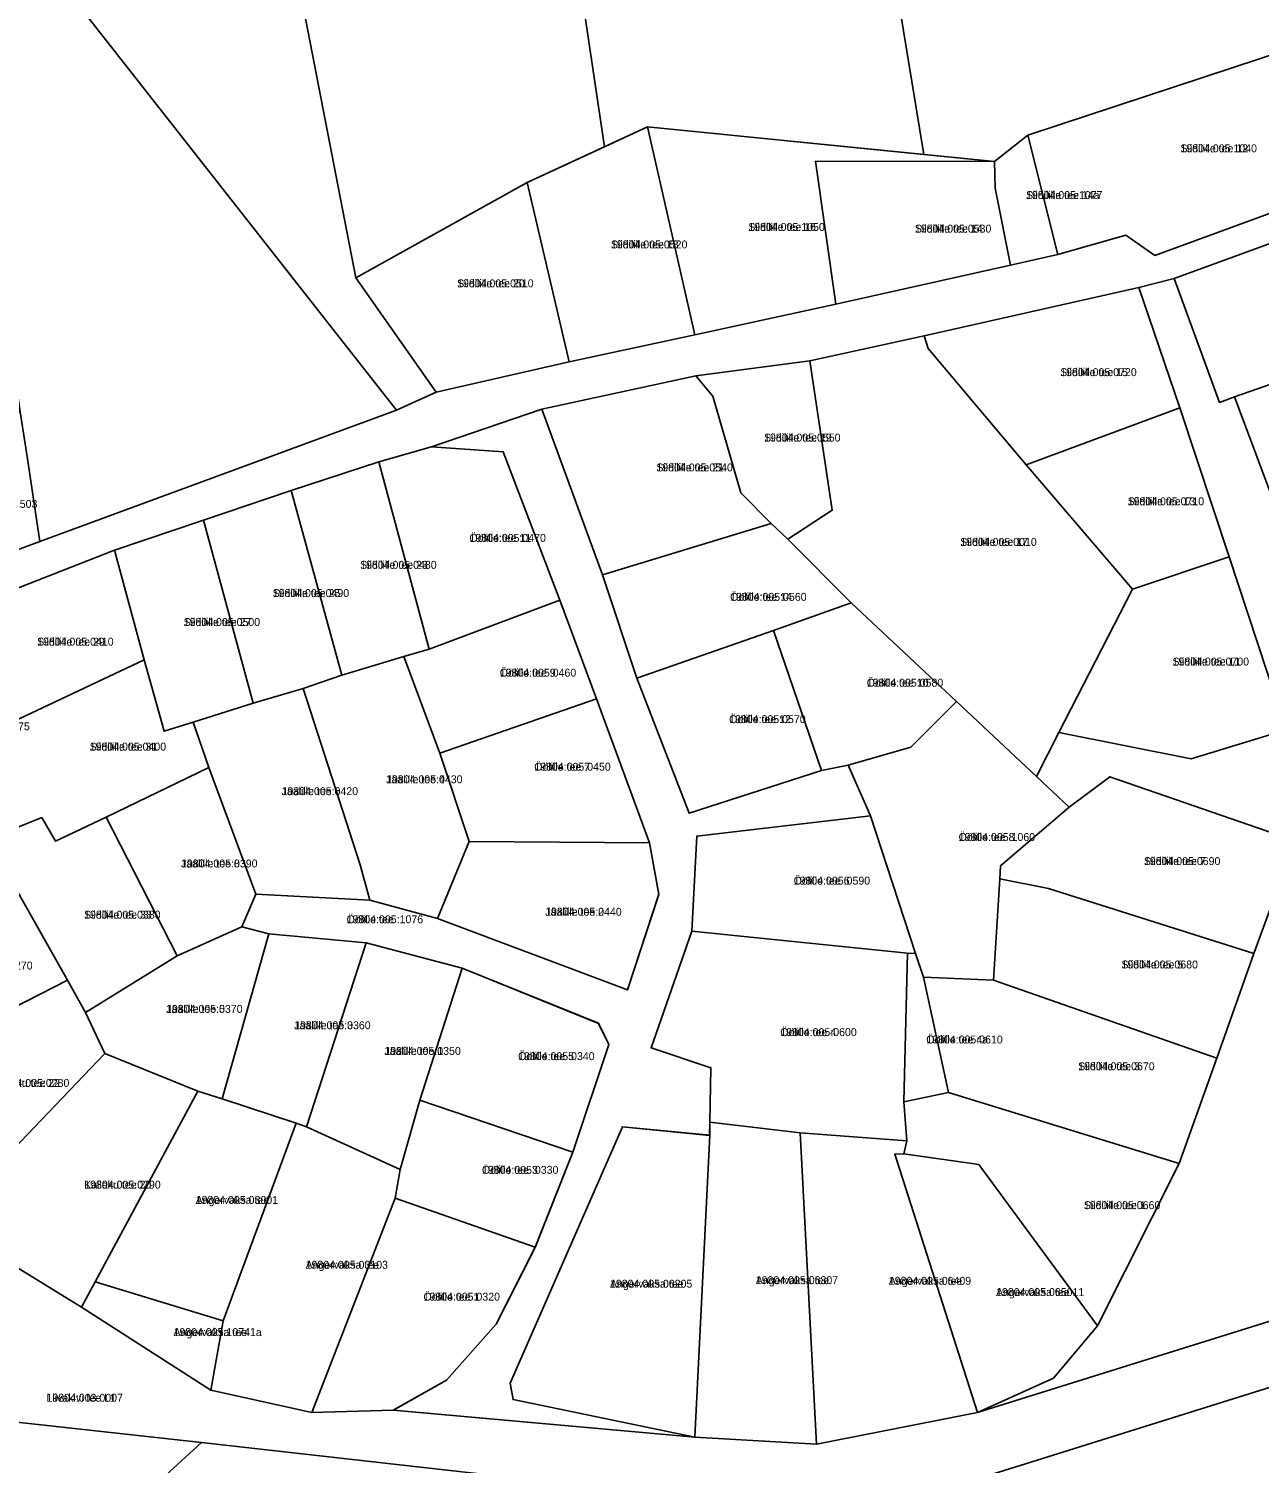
# Model space of a CAD drawing. Extents: x 516875 to 535633, y 6574491 to 6593094.
# Drawn here: x 523801.6 to 524035, y 6591789.1 to 6592061.1 of the extents above; entities that cross this region are included whole.
import ezdxf

# ---------------------------------------------------------------- set-up
doc = ezdxf.new("R2010")
doc.units = 0
for name, color, linetype in [('L_AADRESS', 7, 'Continuous'), ('PIIR', 7, 'Continuous'), ('TUNNUS', 7, 'Continuous')]:
    doc.layers.add(name, color=color, linetype=linetype)

msp = doc.modelspace()

# ---------------------------------------------------------------- linework, layer by layer
at = {"layer": 'PIIR'}
for points in [[(523771.48, 6592115.9), (523801.72, 6592117.9), (523807.61, 6592102.57), (523845.92, 6592105.45), (523863.66, 6592013.87), (523878.88, 6591992.2), (523871.38, 6591988.74)], [(523692.01, 6592051.5), (523689.27, 6592110.57), (523771.48, 6592115.9), (523871.38, 6591988.74), (523803.72, 6591963.87), (523801.4, 6591979.54), (523800.03, 6591988.43), (523796.79, 6592011.02), (523769.62, 6592009.99), (523738.44, 6592004.07), (523707.88, 6591997.29)], [(523959.14, 6592114.13), (523961.36, 6592098.02), (523971.37, 6592037.26), (523919, 6592042.49), (523910.85, 6592038.7), (523900.29, 6592109.62)], [(524028.06, 6592114.09), (524040.59, 6592057.21), (523991.1, 6592040.91), (523984.75, 6592035.93), (523971.37, 6592037.26), (523961.36, 6592098.02), (523973.26, 6592099.54), (523972.12, 6592107.86)], [(523900.29, 6592109.62), (523910.85, 6592038.7), (523896.16, 6592031.9), (523863.66, 6592013.87), (523845.92, 6592105.45)], [(524003.17, 6592044.88), (524040.59, 6592057.21), (524050.71, 6592031.09), (524015.15, 6592018.09), (524009.67, 6592021.92), (523996.76, 6592018.26), (523991.1, 6592040.91)], [(523896.16, 6592031.9), (523919, 6592042.48), (523927.92, 6592003.02), (523904.11, 6591997.9)], [(523919, 6592042.48), (523984.75, 6592035.93), (523950.85, 6592035.99), (523954.69, 6592008.88), (523927.92, 6592003.02)], [(523984.91, 6592030.88), (523984.75, 6592035.93), (523991.1, 6592040.91), (523996.76, 6592018.26), (523987.8, 6592016.28)], [(523950.85, 6592035.99), (523984.75, 6592035.93), (523984.91, 6592030.88), (523987.8, 6592016.28), (523954.69, 6592008.88)], [(523904.11, 6591997.9), (523878.88, 6591992.2), (523863.66, 6592013.87), (523896.16, 6592031.9)], [(524052.1, 6592025.83), (524061.15, 6592002.02), (524030.27, 6591991.27), (524027.46, 6591990.22), (524018.82, 6592013.75)], [(523972.17, 6592000.45), (523971.43, 6592002.83), (524012.17, 6592012.04), (524019.93, 6591989.2), (523990.78, 6591978.37)], [(523971.43, 6592002.83), (523972.17, 6592000.45), (523990.78, 6591978.37), (524010.97, 6591954.81), (523996.99, 6591927.61), (523992.72, 6591919.29), (523977.57, 6591933.53), (523957.59, 6591952.23), (523945.59, 6591964.3), (523954.01, 6591969.78), (523949.74, 6591998.11)], [(524030.27, 6591991.27), (524061.15, 6592002.02), (524069.09, 6591980.59), (524038.36, 6591969.64)], [(523931.36, 6591991.43), (523928.15, 6591995.27), (523949.74, 6591998.11), (523954.01, 6591969.78), (523945.59, 6591964.3), (523942.42, 6591967.29), (523936.68, 6591973.07)], [(523928.15, 6591995.27), (523931.36, 6591991.43), (523936.68, 6591973.07), (523942.42, 6591967.29), (523910.43, 6591957.52), (523898.91, 6591988.93)], [(523777.23, 6591952.05), (523773.32, 6591981), (523800.03, 6591988.43), (523801.4, 6591979.54), (523803.72, 6591963.87), (523795.53, 6591960.85)], [(523892.95, 6591804.24), (523893.47, 6591801.15), (523927.98, 6591794.01), (523870.77, 6591799.16), (523880.87, 6591804.82), (523890.28, 6591815.44), (523897.68, 6591830.01), (523904.83, 6591848.07), (523911.62, 6591868.45), (523909.66, 6591872.49), (523883.81, 6591882.94), (523865.64, 6591887.76), (523847.18, 6591889.46), (523842.04, 6591890.78), (523844.72, 6591896.97), (523866.34, 6591895.84), (523879.14, 6591892.36), (523915.16, 6591878.84), (523921.12, 6591896.95), (523919.34, 6591906.73), (523909.29, 6591934.04), (523902.38, 6591952.74), (523891.61, 6591980.84), (523878, 6591981.78), (523898.91, 6591988.93), (523910.43, 6591957.51), (523916.97, 6591937.91), (523926.86, 6591912.33), (523951.94, 6591920.42), (523957.02, 6591921.43), (523961.26, 6591911.85), (523928.3, 6591907.99), (523927.4, 6591889.97), (523919.65, 6591867.87), (523931.01, 6591864.08), (523930.81, 6591853.76), (523930.76, 6591851.24), (523914.26, 6591852.87)], [(524019.93, 6591989.2), (524029.27, 6591960.94), (524010.97, 6591954.81), (523990.78, 6591978.37)], [(523868.03, 6591978.98), (523878, 6591981.78), (523891.61, 6591980.84), (523902.38, 6591952.75), (523877.59, 6591943.45)], [(523868.03, 6591978.98), (523877.59, 6591943.45), (523872.77, 6591942.02), (523861.01, 6591938.5), (523851.38, 6591973.51)], [(523834.8, 6591967.91), (523851.38, 6591973.51), (523861.01, 6591938.5), (523853.66, 6591936.01), (523844.18, 6591933.19)], [(523823.55, 6591941.39), (523817.87, 6591962.2), (523834.8, 6591967.91), (523844.18, 6591933.19), (523832.83, 6591929.57), (523827.33, 6591927.88)], [(523910.43, 6591957.52), (523942.42, 6591967.29), (523945.59, 6591964.3), (523957.59, 6591952.23), (523942.86, 6591947), (523916.98, 6591937.92)], [(523782.03, 6591948.19), (523817.87, 6591962.2), (523823.55, 6591941.39), (523790.8, 6591926.01)], [(524029.27, 6591960.94), (524040.08, 6591928.14), (524022.09, 6591922.64), (523996.99, 6591927.61), (524010.97, 6591954.81)], [(523872.77, 6591942.02), (523877.59, 6591943.45), (523902.38, 6591952.75), (523909.29, 6591934.05), (523879.58, 6591923.71)], [(523951.94, 6591920.42), (523942.86, 6591947), (523957.59, 6591952.23), (523977.57, 6591933.53), (523968.89, 6591924.86), (523957.02, 6591921.43)], [(523916.98, 6591937.92), (523942.86, 6591947), (523951.94, 6591920.42), (523926.86, 6591912.33)], [(523804.11, 6591911.49), (523799.14, 6591909.47), (523790.8, 6591926.01), (523823.55, 6591941.39), (523827.33, 6591927.88), (523832.83, 6591929.57), (523835.77, 6591920.98), (523816.32, 6591911.59), (523806.71, 6591907.03)], [(523864.48, 6591902.57), (523853.66, 6591936.01), (523861.01, 6591938.5), (523872.77, 6591942.02), (523879.58, 6591923.71), (523885.15, 6591906.96), (523879.14, 6591892.36), (523866.34, 6591895.84)], [(523835.77, 6591920.98), (523832.83, 6591929.57), (523844.18, 6591933.19), (523853.66, 6591936.01), (523864.48, 6591902.57), (523866.34, 6591895.84), (523844.72, 6591896.97)], [(523879.58, 6591923.71), (523909.29, 6591934.05), (523919.35, 6591906.74), (523885.15, 6591906.96)], [(523969.8, 6591885.75), (523961.26, 6591911.85), (523957.02, 6591921.43), (523968.89, 6591924.86), (523977.57, 6591933.53), (523992.72, 6591919.29), (523998.92, 6591913.48), (523985.91, 6591902.35), (523985.76, 6591899.89), (523984.61, 6591880.69), (523971.31, 6591881.27)], [(523816.32, 6591911.59), (523835.77, 6591920.98), (523844.72, 6591896.97), (523842.04, 6591890.79), (523829.77, 6591885.31)], [(523985.76, 6591899.89), (523985.91, 6591902.35), (523998.92, 6591913.48), (524006.65, 6591919.24), (524041.82, 6591907.1), (524033.97, 6591885.76), (523995.04, 6591898.04)], [(523809.01, 6591880.7), (523797.6, 6591900.82), (523794.5, 6591907.6), (523799.14, 6591909.47), (523804.11, 6591911.49), (523806.71, 6591907.03), (523816.32, 6591911.59), (523829.77, 6591885.31), (523812.41, 6591874.57)], [(523961.26, 6591911.85), (523969.8, 6591885.75), (523968.25, 6591885.82), (523927.4, 6591889.97), (523928.3, 6591907.99)], [(523885.15, 6591906.96), (523919.35, 6591906.74), (523921.13, 6591896.97), (523915.16, 6591878.84), (523879.14, 6591892.36)], [(523766.94, 6591884.44), (523797.6, 6591900.82), (523809.01, 6591880.7), (523777.42, 6591864.56)], [(523985.76, 6591899.89), (523995.04, 6591898.04), (524033.97, 6591885.76), (524026.94, 6591865.91), (523984.61, 6591880.69)], [(523812.41, 6591874.57), (523829.77, 6591885.31), (523842.04, 6591890.79), (523847.19, 6591889.47), (523838.3, 6591858.17), (523833.72, 6591859.62), (523816.08, 6591866.74)], [(523847.19, 6591889.47), (523865.64, 6591887.77), (523854.33, 6591852.89), (523852.35, 6591853.58), (523838.3, 6591858.17)], [(523931.01, 6591864.08), (523919.65, 6591867.87), (523927.4, 6591889.97), (523968.25, 6591885.82), (523967.59, 6591857.61), (523968.15, 6591850.18), (523947.92, 6591851.75), (523930.81, 6591853.76)], [(523865.64, 6591887.77), (523883.82, 6591882.95), (523875.79, 6591857.9), (523872.1, 6591844.77), (523854.33, 6591852.89)], [(523968.25, 6591885.82), (523969.8, 6591885.75), (523971.31, 6591881.27), (523976.08, 6591859.4), (523967.59, 6591857.61)], [(523883.82, 6591882.95), (523909.66, 6591872.5), (523911.63, 6591868.46), (523904.84, 6591848.09), (523875.79, 6591857.9)], [(523971.31, 6591881.27), (523984.61, 6591880.69), (524026.94, 6591865.91), (524019.79, 6591845.92), (523976.08, 6591859.4)], [(523777.42, 6591864.56), (523809.01, 6591880.7), (523812.41, 6591874.57), (523816.08, 6591866.74), (523790.59, 6591840.18)], [(523790.59, 6591840.18), (523816.08, 6591866.74), (523833.72, 6591859.62), (523814.25, 6591823.45), (523811.63, 6591818.69), (523796.64, 6591827.87)], [(523833.72, 6591859.62), (523838.3, 6591858.17), (523852.35, 6591853.58), (523838.49, 6591816.08), (523814.25, 6591823.45)], [(523967.57, 6591847.75), (523968.15, 6591850.18), (523967.59, 6591857.61), (523976.08, 6591859.4), (524019.79, 6591845.92), (524004.28, 6591815.12), (523981.78, 6591845.74)], [(523872.1, 6591844.77), (523875.79, 6591857.9), (523904.84, 6591848.09), (523897.68, 6591830.02), (523871.12, 6591839.34)], [(523930.77, 6591851.26), (523930.81, 6591853.76), (523947.92, 6591851.75), (523951.05, 6591792.69), (523927.98, 6591794.01)], [(523838.49, 6591816.08), (523852.35, 6591853.58), (523854.33, 6591852.89), (523872.1, 6591844.77), (523871.12, 6591839.34), (523855.32, 6591798.71), (523836.18, 6591802.92)], [(523930.77, 6591851.26), (523927.98, 6591794.01), (523893.47, 6591801.15), (523892.95, 6591804.24), (523914.26, 6591852.88)], [(523947.92, 6591851.75), (523968.15, 6591850.18), (523967.57, 6591847.75), (523965.85, 6591847.68), (523981.55, 6591798.7), (523951.05, 6591792.69)], [(523965.85, 6591847.68), (523967.57, 6591847.75), (523981.78, 6591845.74), (524004.28, 6591815.12), (523995.95, 6591805.21), (523981.55, 6591798.7)], [(523855.32, 6591798.71), (523871.12, 6591839.34), (523897.68, 6591830.02), (523890.28, 6591815.44), (523880.88, 6591804.83), (523870.78, 6591799.16)], [(523811.63, 6591818.69), (523814.25, 6591823.45), (523838.49, 6591816.08), (523836.18, 6591802.92)]]:
    msp.add_lwpolyline(points, close=True, dxfattribs=at)
for points in [[(523795.53, 6591960.85), (523803.72, 6591963.87), (523871.38, 6591988.74), (523878.88, 6591992.2), (523904.11, 6591997.9), (523927.92, 6592003.02), (523954.69, 6592008.88), (523987.8, 6592016.28), (523996.76, 6592018.26), (524009.67, 6592021.92), (524015.15, 6592018.09), (524050.71, 6592031.09)], [(524052.1, 6592025.83), (524018.82, 6592013.75), (524012.17, 6592012.04), (523971.43, 6592002.83), (523949.74, 6591998.11), (523928.15, 6591995.27), (523898.91, 6591988.93), (523878, 6591981.78), (523868.03, 6591978.98), (523851.38, 6591973.51), (523834.8, 6591967.91), (523817.87, 6591962.2), (523782.03, 6591948.19)], [(524061.89, 6591823.82), (523981.55, 6591798.7), (523995.95, 6591805.21), (524004.28, 6591815.12), (524019.79, 6591845.92), (524026.94, 6591865.91), (524033.97, 6591885.76), (524041.82, 6591907.1), (524006.65, 6591919.24), (523998.92, 6591913.48), (523992.72, 6591919.29), (523996.99, 6591927.61), (524022.09, 6591922.64), (524040.08, 6591928.14), (524029.27, 6591960.94), (524019.93, 6591989.2), (524012.17, 6592012.04), (524018.82, 6592013.75), (524027.46, 6591990.22), (524030.27, 6591991.27), (524038.36, 6591969.64)], [(523796.64, 6591827.87), (523811.63, 6591818.69), (523836.18, 6591802.92), (523855.32, 6591798.71), (523870.78, 6591799.16), (523927.98, 6591794.01), (523951.05, 6591792.69), (523981.55, 6591798.7), (524061.89, 6591823.82), (524082.45, 6591831.7), (524101.26, 6591839.21), (524122.11, 6591847.51), (524127.94, 6591849.94), (524147.87, 6591858.16), (524167.26, 6591866.35), (524217.34, 6591896.18)], [(524207.15, 6591872.7), (524133.31, 6591839.08), (524055.69, 6591808.09), (524053.79, 6591813.57), (524048.12, 6591811.65), (524049.6, 6591807.4), (523970.07, 6591782.53), (523946.67, 6591780.35), (523834.4, 6591792.99), (523772.33, 6591799.81), (523761.02, 6591801.07), (523668.4, 6591783.15), (523467.88, 6591739.68), (523294.19, 6591668.25), (523292.8, 6591673.46), (523270.19, 6591664.11)], [(524242.94, 6591857.51), (524146.88, 6591808.81), (524076.61, 6591785.34), (523987.44, 6591759.56), (523982.58, 6591754.64), (523942.56, 6591750.17), (523925.29, 6591749.55), (523879.15, 6591757.82), (523827.1, 6591771.16), (523811.76, 6591772.29), (523834.4, 6591792.99), (523946.67, 6591780.35), (523970.07, 6591782.53), (524049.6, 6591807.4), (524052.39, 6591799.4), (524058.05, 6591801.27), (524055.69, 6591808.09), (524133.31, 6591839.08), (524207.15, 6591872.7)], [(523772.33, 6591799.81), (523834.4, 6591792.99), (523811.76, 6591772.29), (523781.33, 6591744.62)]]:
    msp.add_lwpolyline(points, dxfattribs=at)

# ---------------------------------------------------------------- texts
at = {"layer": 'L_AADRESS'}
for s, p in [('Siidilille tee 12', (524020.04, 6592037.65)), ('Siidilille tee 14a', (523990.75, 6592028.79)), ('Siidilille tee 16', (523938.09, 6592022.75)), ('Siidilille tee 14', (523969.68, 6592022.43)), ('Siidilille tee 18', (523912.04, 6592019.43)), ('Siidilille tee 20', (523882.87, 6592012.05)), ('Siidilille tee 15', (523997.24, 6591995.21)), ('Siidilille tee 19', (523941.08, 6591982.81)), ('Siidilille tee 21', (523920.66, 6591977.15)), ('Siidilille tee 13', (524010.03, 6591970.72)), ('Öölille tee 11', (523885.21, 6591963.79)), ('Siidilille tee 17', (523978.28, 6591963.03)), ('Siidilille tee 23', (523864.49, 6591958.68)), ('Siidilille tee 25', (523847.9, 6591953.32)), ('Öölille tee 14', (523934.64, 6591952.61)), ('Siidilille tee 27', (523831.02, 6591947.83)), ('Siidilille tee 29', (523803.23, 6591944.11)), ('Siidilille tee 11', (524018.54, 6591940.34)), ('Öölille tee 9', (523890.96, 6591938.23)), ('Öölille tee 10', (523960.55, 6591936.33)), ('Öölille tee 12', (523934.46, 6591929.42)), ('Siidilille tee 31', (523813.19, 6591924.21)), ('Öölille tee 7', (523897.5, 6591920.4)), ('Jäälille tee 4', (523869.4, 6591918.01)), ('Jäälille tee 6', (523849.59, 6591915.76)), ('Öölille tee 8', (523977.97, 6591907.07)), ('Jäälille tee 8', (523830.52, 6591902.05)), ('Siidilille tee 7', (524013.11, 6591902.5)), ('Öölille tee 6', (523946.69, 6591898.8)), ('Jäälille tee 2', (523899.58, 6591892.9)), ('Siidilille tee 33', (523812.14, 6591892.34)), ('Öölille tee', (523861.92, 6591891.47)), ('Siidilille tee 5', (524008.85, 6591882.9)), ('Jäälille tee 5', (523827.69, 6591874.48)), ('Jäälille tee 3', (523851.97, 6591871.37)), ('Öölille tee 4', (523944.15, 6591870.07)), ('Öölille tee 4a', (523971.84, 6591868.68)), ('Jäälille tee 1', (523869.07, 6591866.51)), ('Öölille tee 5', (523894.44, 6591865.52)), ('Siidilille tee 3', (524000.64, 6591863.6)), ('Kallaku tee 22', (523794.84, 6591860.44)), ('Öölille tee 3', (523887.58, 6591843.96)), ('Kallaku tee 20', (523812.16, 6591841.15)), ('Angervaksa tee 1', (523833.3, 6591838.25)), ('Siidilille tee 1', (524001.72, 6591837.26)), ('Angervaksa tee 3', (523854.14, 6591825.96)), ('Angervaksa tee 5', (523911.86, 6591822.37)), ('Angervaksa tee 7', (523939.51, 6591823.04)), ('Angervaksa tee 9', (523964.73, 6591822.92)), ('Öölille tee 1', (523876.5, 6591819.91)), ('Angervaksa tee 11', (523985.07, 6591820.78)), ('Angervaksa tee 1a', (523829.09, 6591813.19)), ('Liivakivi tee L1', (523805, 6591800.74))]:
    msp.add_text(s, height=1.5, dxfattribs=at).set_placement(p)
at = {"layer": 'TUNNUS'}
for s, p in [('19804:005:1040', (524020.04, 6592037.65)), ('19804:005:1077', (523990.75, 6592028.79)), ('19804:005:1050', (523938.09, 6592022.75)), ('19804:005:0530', (523969.68, 6592022.43)), ('19804:005:0520', (523912.04, 6592019.43)), ('19804:005:0510', (523882.87, 6592012.05)), ('19804:005:0720', (523997.24, 6591995.21)), ('19804:005:0550', (523941.08, 6591982.81)), ('19804:005:0540', (523920.66, 6591977.15)), ('19801:001:2503', (523788.78, 6591970.24)), ('19804:005:0710', (524010.03, 6591970.72)), ('19804:005:0470', (523885.21, 6591963.79)), ('19804:005:0010', (523978.28, 6591963.03)), ('19804:005:0480', (523864.49, 6591958.68)), ('19804:005:0490', (523847.9, 6591953.32)), ('19804:005:0560', (523934.64, 6591952.61)), ('19804:005:0500', (523831.02, 6591947.83)), ('19804:005:0410', (523803.23, 6591944.11)), ('19804:005:0700', (524018.54, 6591940.34)), ('19804:005:0460', (523890.96, 6591938.23)), ('19804:005:0580', (523960.55, 6591936.33)), ('19804:005:0570', (523934.46, 6591929.42)), ('19804:005:1075', (523787.34, 6591928.06)), ('19804:005:0400', (523813.19, 6591924.21)), ('19804:005:0450', (523897.5, 6591920.4)), ('19804:005:0430', (523869.4, 6591918.01)), ('19804:005:0420', (523849.59, 6591915.76)), ('19804:005:1060', (523977.97, 6591907.07)), ('19804:005:0390', (523830.52, 6591902.05)), ('19804:005:0690', (524013.11, 6591902.5)), ('19804:005:0590', (523946.69, 6591898.8)), ('19804:005:0380', (523812.14, 6591892.34)), ('19804:005:1076', (523861.92, 6591891.47)), ('19804:005:0440', (523899.58, 6591892.9)), ('19804:005:0270', (523787.87, 6591882.69)), ('19804:005:0680', (524008.85, 6591882.9)), ('19804:005:0370', (523827.69, 6591874.48)), ('19804:005:0360', (523851.97, 6591871.37)), ('19804:005:0600', (523944.15, 6591870.07)), ('19804:005:0610', (523971.84, 6591868.68)), ('19804:005:0350', (523869.07, 6591866.51)), ('19804:005:0340', (523894.44, 6591865.52)), ('19804:005:0670', (524000.64, 6591863.6)), ('19804:005:0280', (523794.84, 6591860.44)), ('19804:005:0330', (523887.58, 6591843.96)), ('19804:005:0290', (523812.16, 6591841.15)), ('19804:005:0300', (523833.3, 6591838.25)), ('19804:005:0660', (524001.72, 6591837.26)), ('19804:005:0310', (523854.14, 6591825.96)), ('19804:005:0620', (523911.86, 6591822.37)), ('19804:005:0630', (523939.51, 6591823.04)), ('19804:005:0640', (523964.73, 6591822.92)), ('19804:005:0320', (523876.5, 6591819.91)), ('19804:005:0650', (523985.07, 6591820.78)), ('19804:005:1074', (523829.09, 6591813.19)), ('19804:003:0007', (523805, 6591800.74))]:
    msp.add_text(s, height=1.5, dxfattribs=at).set_placement(p)

doc.saveas('drawing.dxf')
